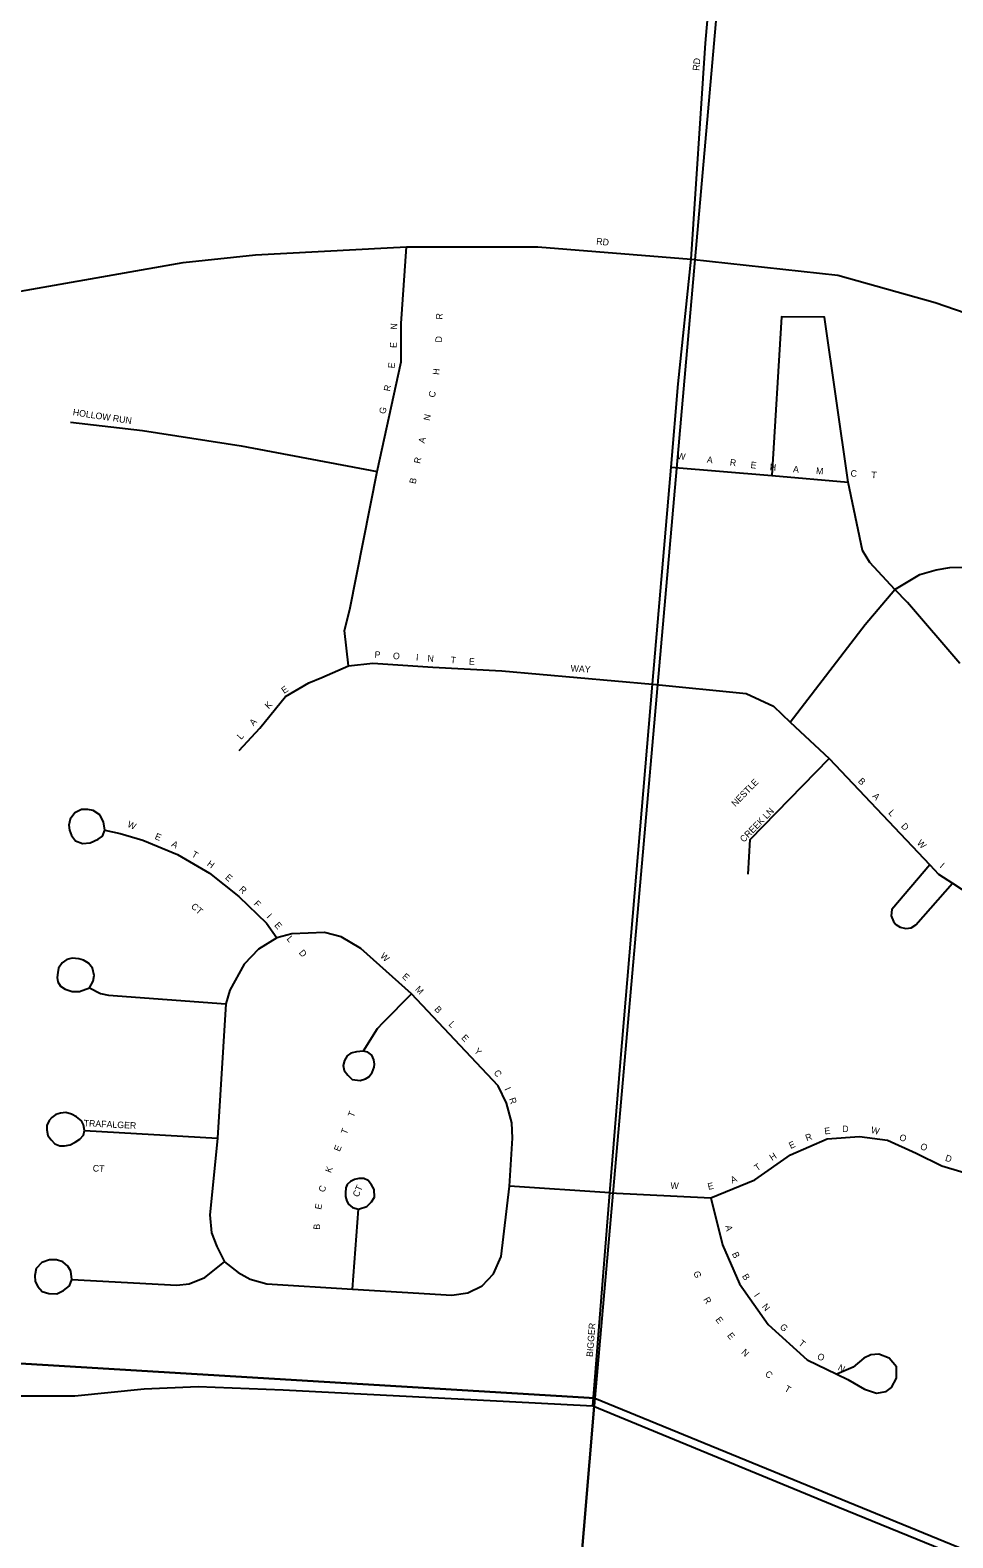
# Model space of a CAD drawing. Extents: x 1312308 to 1684953, y 460642 to 865172.
# Drawn here: x 1508926 to 1510685, y 602339 to 605212 of the extents above; entities that cross this region are included whole.
import ezdxf

# ---------------------------------------------------------------- set-up
doc = ezdxf.new("R2010")
doc.units = 0
for name, color, linetype in [('GM_X_City_Street', 7, 'Continuous'), ('GM_X_City_Street_Text', 7, 'Continuous'), ('GM_X_Section', 7, 'Continuous'), ('GM_X_State_Route', 7, 'Continuous')]:
    doc.layers.add(name, color=color, linetype=linetype)

msp = doc.modelspace()

# ---------------------------------------------------------------- linework, layer by layer
at = {"layer": 'GM_X_City_Street'}
for points in [[(1509998.7, 602590.3), (1510031.5, 602996.1), (1510051.6, 603245.5), (1510112.4, 603966), (1510148.1, 604379.5), (1510161.8, 604538), (1510186.4, 604775.4), (1510213.9, 605187.3), (1510229.9, 605369.6), (1510253, 605673.4), (1510295.5, 606176.9), (1510320.5, 606468.4), (1510364.1, 606979), (1510377.1, 607140.4), (1510377.7, 607147.3)], [(1510186.4, 604775.4), (1510465.9, 604745), (1510651.6, 604693), (1510926.8, 604598.3), (1511026.6, 604570.5), (1511136.9, 604553.2), (1511205.5, 604550.1), (1511274, 604547.1), (1511379.9, 604554.9), (1511485, 604578.4), (1511588.5, 604612.5), (1511772.3, 604673), (1512236.3, 604827.5), (1512242.8, 604829.6), (1512771.4, 605006.3), (1512904.3, 605047.1), (1513097.8, 605093.1), (1513248.9, 605115.7), (1513366.9, 605128.7), (1513505.8, 605135.6), (1513690.7, 605133), (1514890.3, 605034.9)], [(1508672.2, 604673.3), (1509217.6, 604769.3), (1509355.6, 604784.1), (1509606.8, 604797)], [(1509532.7, 604000.5), (1509525.2, 604067.8), (1509535.6, 604107.8), (1509587.9, 604370.8), (1509633.2, 604579.8), (1509633.2, 604652.9), (1509643.8, 604798.9)], [(1509606.8, 604797), (1509643.8, 604798.9), (1509893.8, 604798.9), (1510186.4, 604775.4)], [(1510574.6, 604146.1), (1510527, 604197.6), (1510513, 604220.6), (1510486, 604350.9), (1510440.6, 604665.2), (1510358.6, 604665.9), (1510340.5, 604363.2)], [(1509002.7, 604464.8), (1509140.3, 604449.2), (1509328.4, 604419.6), (1509587.9, 604370.8)], [(1510148.1, 604379.5), (1510340.5, 604363.2), (1510486, 604350.9)], [(1510375.5, 603893.4), (1510518, 604079.6), (1510574.6, 604146.1), (1510622.7, 604174.6), (1510653.8, 604183.8), (1510679.4, 604187.9), (1510828.2, 604191)], [(1510698.5, 604005.3), (1510598.7, 604121.2), (1510574.6, 604146.1)], [(1509324.7, 603839.2), (1509363.7, 603882.1), (1509413.1, 603942), (1509457.3, 603968), (1509482, 603978.4), (1509532.7, 604000.5), (1509579.6, 604005.7), (1509694, 603997.9), (1509825.4, 603991.4), (1510112.4, 603966)], [(1510112.4, 603966), (1510291.5, 603947.9), (1510343.6, 603923.5), (1510375.5, 603893.4), (1510449.4, 603823.9), (1510641.4, 603621.4), (1510658, 603603.9), (1510684.8, 603586.5), (1510787.7, 603519.4), (1510870.3, 603478.1), (1510896.6, 603467.7), (1510922.4, 603461.5), (1511069.7, 603451.7), (1511179.5, 603465.1), (1511334.8, 603501.3), (1511386.9, 603504.5), (1511441.2, 603493.8), (1511546.5, 603466.2), (1511593.2, 603467.2), (1511633.6, 603474.3), (1511691.1, 603495.4), (1511746.4, 603525), (1512034.8, 603692.8), (1512103.8, 603719.3)], [(1510295, 603603.7), (1510298.8, 603669.8), (1510449.4, 603823.9)], [(1509068.4, 603687.6), (1509065.8, 603703.2), (1509058.6, 603716.9), (1509046.2, 603724.8), (1509035.8, 603726.7), (1509024, 603726.7), (1509011, 603720.2), (1509002.5, 603708.5), (1508999.9, 603697.3), (1509000.6, 603687.6), (1509004.5, 603677.1), (1509012.3, 603667.4), (1509025.4, 603662.1), (1509040.4, 603663.4), (1509055.3, 603670), (1509063.8, 603675.8), (1509068.4, 603687.6), (1509097.8, 603681), (1509140.8, 603668.7), (1509206.7, 603641.2), (1509268, 603605.4), (1509324.1, 603561), (1509376.3, 603510.1), (1509396.1, 603482.5)], [(1510641.4, 603621.4), (1510569, 603536.4), (1510567.8, 603523.9), (1510572, 603513.3), (1510576.6, 603507.9), (1510585, 603502.6), (1510596, 603500.3), (1510606.2, 603501.5), (1510614.6, 603507.2), (1510684.8, 603586.5)], [(1510031.5, 602996.1), (1509840, 603008.8), (1509845.7, 603100.8), (1509844.3, 603129.7), (1509834.2, 603167.3), (1509818.3, 603200.5), (1509653.4, 603375.5), (1509556.6, 603462.2), (1509519, 603483.9), (1509487.1, 603492.6), (1509425, 603489.7), (1509396.1, 603482.5), (1509361.4, 603460.8), (1509333.9, 603431.9), (1509306.4, 603382.4), (1509298.9, 603356.4), (1509282.9, 603100.4), (1509273.2, 602998.1), (1509268.8, 602954.7), (1509271.7, 602920), (1509281.8, 602894), (1509296.3, 602865.1), (1509322.3, 602844.8), (1509345.4, 602831.8), (1509377.3, 602823.1), (1509540.6, 602813), (1509730.1, 602801.5), (1509760.4, 602805.8), (1509787.9, 602818.8), (1509809.6, 602841.9), (1509824, 602875.2), (1509840, 603008.8)], [(1509039.1, 603387.1), (1509046, 603399.6), (1509047.7, 603410.5), (1509044.7, 603424.3), (1509037.3, 603434.3), (1509027.8, 603439.9), (1509018.7, 603442.5), (1509005.7, 603443.3), (1508995.8, 603440.8), (1508986.7, 603434.7), (1508980.2, 603424.7), (1508978.5, 603416.1), (1508977.6, 603407), (1508978.5, 603398.6), (1508983.9, 603389.9), (1508992.8, 603384.5), (1509006.2, 603380.2), (1509020, 603379.8), (1509039.1, 603387.1), (1509059.8, 603375.9), (1509075.4, 603373.3), (1509298.9, 603356.4)], [(1509653.4, 603375.5), (1509598.5, 603320.1), (1509587.6, 603308.6), (1509561.1, 603266.6), (1509548.3, 603265.3), (1509537.7, 603262.3), (1509530.5, 603257.1), (1509525.2, 603248.5), (1509522.5, 603239.2), (1509524.9, 603229.3), (1509531.5, 603220.4), (1509540, 603212.5), (1509554.9, 603210.5), (1509565.1, 603213.8), (1509572, 603217.5), (1509578, 603225.4), (1509582, 603235.6), (1509582.6, 603241.5), (1509581, 603249.8), (1509577.3, 603258.7), (1509570.1, 603264.3), (1509561.1, 603266.6)], [(1509029.4, 603115.1), (1509027.8, 603126.2), (1509024, 603133.6), (1509014.2, 603141.4), (1509004.8, 603146.4), (1508994.1, 603149.3), (1508983.8, 603148.4), (1508974.8, 603145.5), (1508967.4, 603139.8), (1508962, 603134), (1508957.9, 603124.6), (1508957.5, 603116.4), (1508959.6, 603105.7), (1508965.7, 603097.5), (1508973.1, 603089.7), (1508982.2, 603086), (1508991.6, 603086), (1509001.9, 603088), (1509011.7, 603092.6), (1509020.8, 603098.7), (1509027.8, 603106.5), (1509029.4, 603115.1), (1509282.9, 603100.4)], [(1510031.5, 602996.1), (1510223.6, 602986.9), (1510307.9, 603021.1), (1510375.6, 603069), (1510445.5, 603099.4), (1510507.1, 603103.9), (1510561, 603096.4), (1510615.7, 603072), (1510664.4, 603047.7), (1510730.5, 603028), (1510807.3, 603017.3), (1510880.2, 602989.9), (1510935, 602959.5), (1510995.8, 602904.8), (1511059.6, 602819.7), (1511096.1, 602746.7), (1511129.6, 602658.5), (1511166, 602597.7), (1511220.8, 602537), (1511342.9, 602464.1)], [(1509540.6, 602813), (1509551.9, 602965.4), (1509567.7, 602970.6), (1509577.1, 602978.9), (1509582.4, 602988.3), (1509581.8, 603003), (1509577.1, 603011.8), (1509570.7, 603019.7), (1509562.4, 603023.8), (1509552.8, 603023.8), (1509544.2, 603021.8), (1509536.6, 603018.2), (1509530.2, 603012.3), (1509527.8, 603005.9), (1509527.2, 602996.5), (1509527.2, 602989.4), (1509529.6, 602980.6), (1509532.8, 602974.5), (1509540.7, 602968.3), (1509551.9, 602965.4)], [(1510223.6, 602986.9), (1510246.4, 602897.2), (1510278.3, 602822.7), (1510333, 602745.2), (1510407.5, 602678.3), (1510464, 602650.8), (1510485, 602640.3), (1510516.9, 602622.1), (1510539.7, 602614.5), (1510558, 602617.5), (1510568.6, 602625.1), (1510577.8, 602643.3), (1510577.8, 602664.6), (1510564.1, 602681.3), (1510544.3, 602689), (1510529.1, 602687.4), (1510515.4, 602681.3), (1510495.6, 602663.9), (1510464, 602650.8)], [(1509005.6, 602831.4), (1509003.3, 602847.3), (1508998, 602856.7), (1508988, 602864.9), (1508976.3, 602868.4), (1508962.8, 602868.4), (1508948.1, 602863.8), (1508937.5, 602852), (1508934.6, 602838.5), (1508935.2, 602827.3), (1508940.5, 602817.9), (1508948.7, 602808.5), (1508961.6, 602804.4), (1508976.9, 602803.8), (1508989.2, 602810.3), (1509001, 602819.1), (1509005.6, 602831.4), (1509205.3, 602820.3), (1509228.8, 602822.6), (1509258.8, 602835), (1509296.3, 602865.1)]]:
    msp.add_lwpolyline(points, dxfattribs=at)
at = {"layer": 'GM_X_Section'}
for points in [[(1504873.4, 608339.5), (1510478.1, 608014.7), (1510003, 602604.8), (1504440.5, 602940.7)], [(1504440.5, 602940.7), (1510003, 602604.8), (1509545, 597144.5), (1503946.2, 597459.1)], [(1510003, 602604.8), (1514825.9, 600630.1), (1514824.7, 600615.2), (1514502.8, 596403), (1509545, 597144.5)]]:
    msp.add_lwpolyline(points, close=True, dxfattribs=at)
at = {"layer": 'GM_X_State_Route'}
for points in [[(1504341.4, 602928.4), (1504393.9, 602926.1), (1504596.5, 602916.6), (1505894.5, 602855.4), (1506307.7, 602820.2), (1507208.1, 602761.5), (1507426.2, 602702.5), (1507613.7, 602659.1), (1507686.1, 602649.5), (1507786.8, 602644.4), (1508070.8, 602636.1), (1508218.1, 602633.7), (1508870.6, 602609.7), (1509011.4, 602609.7), (1509143.5, 602622.6), (1509246, 602627.3), (1509408.5, 602620.8), (1509840, 602598.5)], [(1509840, 602598.5), (1509998.7, 602590.3), (1510466, 602398.2), (1510882.5, 602228.3), (1511187.3, 602100.9), (1512743.4, 601459.9), (1513264.5, 601240.1), (1513638.3, 601091.4), (1514109.3, 600898.4), (1514560.9, 600707.3), (1514768.8, 600642.3)]]:
    msp.add_lwpolyline(points, dxfattribs=at)

# ---------------------------------------------------------------- texts
at = {"layer": 'GM_X_City_Street_Text'}
for s, rotation, p in [('RD', 83.9946, (1510201.5, 605134.3)), ('RD', 353.9832, (1510005, 604803.8)), ('R', 86.8902, (1509711.9, 604660.3)), ('N', 86.3037, (1509625.4, 604641)), ('E', 88.5746, (1509624.6, 604606.3)), ('D', 88.8197, (1509711, 604616.8)), ('E', 84.1977, (1509620.8, 604567.1)), ('H', 83.7625, (1509705.8, 604554.6)), ('R', 78.4853, (1509612, 604522.9)), ('C', 78.9301, (1509697.5, 604511.2)), ('HOLLOW RUN', 351.439, (1509006.6, 604478.2)), ('G', 78.4929, (1509603.3, 604479.8)), ('N', 77.5691, (1509687.8, 604466.9)), ('A', 77.3527, (1509678.1, 604423.8)), ('W', 353.0731, (1510159.1, 604394.6)), ('R', 77.3462, (1509669.4, 604385.1)), ('A', 353.0736, (1510215.9, 604387.7)), ('R', 353.0617, (1510259.6, 604382.4)), ('E', 353.3974, (1510299.2, 604377.6)), ('H', 355.1839, (1510335.9, 604373.4)), ('A', 355.7365, (1510380.3, 604369.6)), ('M', 355.7685, (1510424.2, 604366.3)), ('C', 355.7708, (1510490, 604361.5)), ('B', 77.3421, (1509660.8, 604346.5)), ('T', 355.7606, (1510529.5, 604358.6)), ('P', 355.8988, (1509582.3, 604016.2)), ('O', 355.8879, (1509617.4, 604013.7)), ('I', 355.8863, (1509661.3, 604010.6)), ('N', 355.8879, (1509683.2, 604009)), ('T', 355.8975, (1509727.2, 604005.8)), ('E', 355.8716, (1509762.2, 604003.3)), ('WAY', 356.5338, (1509956.2, 603989.9)), ('E', 34.0765, (1509410.1, 603946.9)), ('K', 45.0618, (1509380.9, 603917.4)), ('A', 47.7983, (1509351.8, 603885.2)), ('L', 47.8219, (1509328.2, 603859.1)), ('NESTLE', 45.7844, (1510270.7, 603731.4)), ('B', 313.6087, (1510503.7, 603780.1)), ('A', 313.6138, (1510531, 603751.4)), ('CREEK LN', 45.5903, (1510286.9, 603663.3)), ('L', 313.6248, (1510561.4, 603719.5)), ('W', 336.1502, (1509110.1, 603694.3)), ('D', 313.6089, (1510585.6, 603694.1)), ('E', 336.1485, (1509162.4, 603671.2)), ('A', 333.3959, (1509194, 603657.2)), ('W', 313.6212, (1510616, 603662.2)), ('T', 329.6079, (1509232.6, 603637.9)), ('H', 324.0176, (1509261.9, 603620.8)), ('I', 319.2442, (1510659.3, 603617.1)), ('E', 319.6802, (1509296.7, 603595.6)), ('R', 316.3913, (1509323, 603573.3)), ('CT', 318.815, (1509231.6, 603540.4)), ('F', 314.5556, (1509351.3, 603546.3)), ('I', 313.2999, (1509375.8, 603521.5)), ('E', 311.7334, (1509390.7, 603505.7)), ('L', 311.5201, (1509414.1, 603479.5)), ('D', 311.4902, (1509437.4, 603453.1)), ('W', 316.9143, (1509592.4, 603446.2)), ('E', 316.2559, (1509634.1, 603407.2)), ('M', 313.9439, (1509659.1, 603383.2)), ('B', 313.386, (1509695.7, 603345.3)), ('L', 313.3941, (1509722.9, 603316.5)), ('E', 313.3767, (1509747.1, 603290.9)), ('Y', 313.4068, (1509771.3, 603265.3)), ('C', 303.4341, (1509809.2, 603225.6)), ('I', 294.5706, (1509830, 603194.3)), ('R', 289.2259, (1509838.7, 603175.4)), ('T', 67.7504, (1509542.7, 603139.2)), ('TRAFALGER', 357.2062, (1509027.7, 603123.1)), ('T', 67.7504, (1509529.4, 603106.6)), ('R', 20.3628, (1510407, 603094.5)), ('E', 7.5892, (1510441.3, 603107.5)), ('D', 359.6502, (1510474.4, 603112.1)), ('W', 346.2859, (1510528.4, 603110.7)), ('O', 336.9851, (1510582, 603097.8)), ('E', 67.7504, (1509516.1, 603074)), ('E', 25.38, (1510376.3, 603079.8)), ('O', 333.2004, (1510621.7, 603081)), ('T', 34.7457, (1510312.1, 603037.2)), ('H', 32.5382, (1510340.6, 603056.9)), ('D', 343.2038, (1510669.8, 603057.6)), ('CT', 356.8215, (1509045, 603037.2)), ('K', 67.7504, (1509499.4, 603033.3)), ('A', 25.6685, (1510265, 603013.8)), ('C', 71.4587, (1509487.1, 602996.5)), ('CT', 66.3742, (1509551.7, 602987.1)), ('W', 356.3157, (1510146.5, 603004.2)), ('E', 13.1101, (1510219.4, 603001.8)), ('E', 78.8752, (1509480.7, 602963.7)), ('B', 86.2917, (1509478.4, 602925.8)), ('A', 282.5146, (1510251.2, 602933.2)), ('B', 293.2533, (1510263.8, 602880.5)), ('G', 288.8703, (1510190.4, 602844.8)), ('B', 301.0962, (1510282.9, 602837.5)), ('R', 300.3098, (1510209.2, 602793.3)), ('I', 305.1112, (1510305.4, 602800.4)), ('N', 309.5839, (1510320.7, 602779)), ('BIGGER', 85.5994, (1509999, 602683.2)), ('E', 305.9305, (1510232.1, 602754.6)), ('G', 318.2532, (1510354.4, 602739.1)), ('E', 308.5589, (1510254.3, 602724.1)), ('T', 322.1154, (1510390.1, 602707.5)), ('N', 316.1943, (1510281.1, 602691.2)), ('O', 331.4812, (1510425.3, 602681)), ('C', 320.8524, (1510326.1, 602649.1)), ('N', 332.745, (1510465, 602659.4)), ('T', 328.9532, (1510363.1, 602619.6))]:
    msp.add_text(s, height=12.5, rotation=rotation, dxfattribs=at).set_placement(p)

doc.saveas('drawing.dxf')
